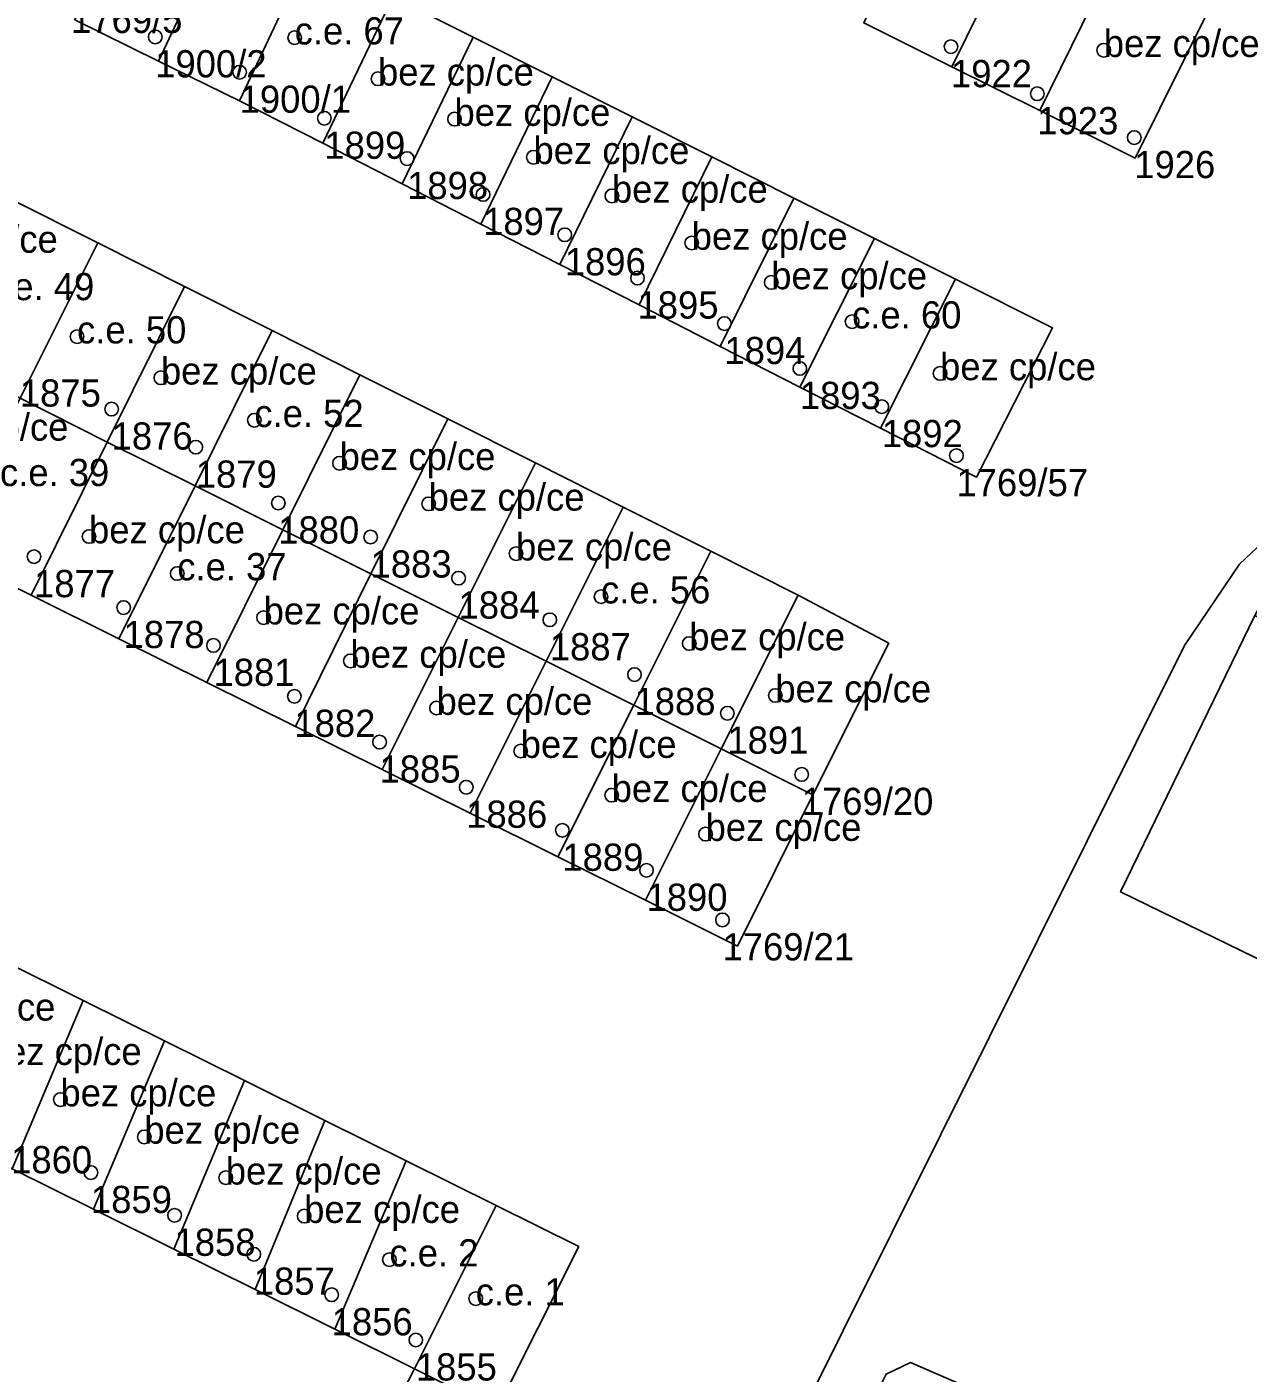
# Model space of a CAD drawing. Extents: x -878211 to -870363, y -1058464 to -1052522.
# Drawn here: x -874999.66 to -874954.82, y -1055531.45 to -1055482.01 of the extents above; entities that cross this region are included whole.
import ezdxf

# ---------------------------------------------------------------- set-up
doc = ezdxf.new("R2010")
doc.units = 0
for name, color, linetype in [('Vrstva 50', 7, 'Continuous'), ('Vrstva 51', 7, 'Continuous'), ('Vrstva 52', 7, 'Continuous')]:
    doc.layers.add(name, color=color, linetype=linetype)

msp = doc.modelspace()

# ---------------------------------------------------------------- linework, layer by layer
at = {"layer": 'Vrstva 50'}
for centre in [(-874994.95, -1055482.37994), (-874989.83, -1055482.40994), (-874965.73, -1055482.73994), (-874960.12, -1055482.86994), (-874991.85, -1055483.67994), (-874986.77, -1055483.91994), (-874962.56, -1055484.46994), (-874988.74, -1055485.36994), (-874983.96, -1055485.39994), (-874959, -1055486.07994), (-874985.7, -1055486.84994), (-874981.06, -1055486.79994), (-874982.91, -1055488.16994), (-874978.18, -1055488.21994), (-874979.91, -1055489.64994), (-874975.25, -1055489.94994), (-874977.24, -1055491.23994), (-874972.33, -1055491.39994), (-874974.05, -1055492.90994), (-874969.36, -1055492.83994), (-874997.82, -1055493.38994), (-874994.74, -1055494.89994), (-874971.28, -1055494.55994), (-874966.13, -1055494.73994), (-874968.27, -1055495.95994), (-874996.55, -1055496.04994), (-874991.31, -1055496.45994), (-874993.46, -1055497.44994), (-874965.53, -1055497.75994), (-874988.18, -1055498.03994), (-874990.43, -1055499.49994), (-874984.91, -1055499.52994), (-874997.38, -1055500.72994), (-874987.04, -1055500.74994), (-874981.7, -1055501.35994), (-874999.4, -1055501.46994), (-874994.14, -1055502.08994), (-874983.81, -1055502.25994), (-874996.11, -1055503.33994), (-874978.58, -1055502.93994), (-874990.97, -1055503.70994), (-874980.46, -1055503.78994), (-874992.81, -1055504.72994), (-874975.34, -1055504.65994), (-874987.78, -1055505.29994), (-874977.35, -1055505.79994), (-874989.84, -1055506.59994), (-874972.18, -1055506.56994), (-874984.62, -1055507.02994), (-874973.94, -1055507.21994), (-874986.71, -1055508.27994), (-874981.53, -1055508.60994), (-874971.21, -1055509.46994), (-874983.53, -1055509.93994), (-874978.19, -1055510.22994), (-874980, -1055511.51994), (-874974.74, -1055511.65994), (-874976.91, -1055512.98994), (-874974.12, -1055514.80994), (-874998.43, -1055521.40994), (-874995.35, -1055522.77994), (-874997.31, -1055524.08994), (-874992.36, -1055524.27994), (-874994.24, -1055525.65994), (-874989.48, -1055525.68994), (-874991.33, -1055527.08994), (-874986.35, -1055527.28994), (-874988.47, -1055528.57994), (-874983.18, -1055528.71994), (-874985.38, -1055530.23994)]:
    msp.add_circle(centre, 0.25, dxfattribs=at)
at = {"layer": 'Vrstva 51'}
for points in [[(-874992.29, -1055477.87), (-874995.35, -1055476.33), (-874997.9, -1055481.76), (-874994.83, -1055483.27)], [(-874965.7, -1055483.48), (-874962.98, -1055477.97), (-874966.22, -1055476.35), (-874968.93, -1055481.87)], [(-874994.83, -1055483.27), (-874991.86, -1055484.73), (-874989.32, -1055479.36), (-874992.29, -1055477.87)], [(-874959.76, -1055479.58), (-874962.98, -1055477.97), (-874965.7, -1055483.48), (-874962.47, -1055485.09)], [(-874991.86, -1055484.73), (-874988.8, -1055486.29), (-874986.23, -1055480.91), (-874989.32, -1055479.36)], [(-874962.47, -1055485.09), (-874958.97, -1055486.83), (-874956.24, -1055481.34), (-874959.76, -1055479.58)], [(-874988.8, -1055486.29), (-874985.88, -1055487.78), (-874983.28, -1055482.39), (-874986.23, -1055480.91)], [(-874985.88, -1055487.78), (-874982.99, -1055489.26), (-874980.37, -1055483.85), (-874983.28, -1055482.39)], [(-874982.99, -1055489.26), (-874980.09, -1055490.74), (-874977.44, -1055485.32), (-874980.37, -1055483.85)], [(-874980.09, -1055490.74), (-874977.18, -1055492.22), (-874974.51, -1055486.79), (-874977.44, -1055485.32)], [(-874977.18, -1055492.22), (-874974.2, -1055493.75), (-874971.5, -1055488.3), (-874974.51, -1055486.79)], [(-874974.2, -1055493.75), (-874971.28, -1055495.24), (-874968.54, -1055489.79), (-874971.5, -1055488.3)], [(-874997.06, -1055489.95), (-875000.3, -1055488.32), (-875003.13, -1055494.04), (-874999.91, -1055495.65)], [(-874999.91, -1055495.65), (-874996.71, -1055497.26), (-874993.87, -1055491.55), (-874997.06, -1055489.95)], [(-874971.28, -1055495.24), (-874968.32, -1055496.75), (-874965.56, -1055491.28), (-874968.54, -1055489.79)], [(-874993.48, -1055498.87), (-874990.65, -1055493.17), (-874993.87, -1055491.55), (-874996.71, -1055497.26)], [(-874968.32, -1055496.75), (-874964.79, -1055498.55), (-874962, -1055493.07), (-874965.56, -1055491.28)], [(-874993.48, -1055498.87), (-874990.26, -1055500.48), (-874987.43, -1055494.79), (-874990.65, -1055493.17)], [(-874987.03, -1055502.1), (-874984.21, -1055496.41), (-874987.43, -1055494.79), (-874990.26, -1055500.48)], [(-874996.71, -1055497.26), (-874999.91, -1055495.65), (-875002.73, -1055501.28), (-874999.5, -1055502.88)], [(-874987.03, -1055502.1), (-874983.82, -1055503.71), (-874980.98, -1055498.03), (-874984.21, -1055496.41)], [(-874996.71, -1055497.26), (-874999.5, -1055502.88), (-874996.28, -1055504.49), (-874993.48, -1055498.87)], [(-874980.6, -1055505.31), (-874977.77, -1055499.65), (-874980.98, -1055498.03), (-874983.82, -1055503.71)], [(-874993.06, -1055506.09), (-874990.26, -1055500.48), (-874993.48, -1055498.87), (-874996.28, -1055504.49)], [(-874977.38, -1055506.93), (-874974.55, -1055501.27), (-874977.77, -1055499.65), (-874980.6, -1055505.31)], [(-874989.8, -1055507.71), (-874987.03, -1055502.1), (-874990.26, -1055500.48), (-874993.06, -1055506.09)], [(-874971.34, -1055502.88), (-874974.55, -1055501.27), (-874977.38, -1055506.93), (-874974.17, -1055508.53)], [(-874986.61, -1055509.29), (-874983.82, -1055503.71), (-874987.03, -1055502.1), (-874989.8, -1055507.71)], [(-874974.17, -1055508.53), (-874970.8, -1055510.22), (-874968.01, -1055504.65), (-874971.34, -1055502.88)], [(-874959.5, -1055513.78), (-874928, -1055529.15), (-874923.07, -1055518.89), (-874954.57, -1055503.63)], [(-874983.82, -1055503.71), (-874986.61, -1055509.29), (-874983.39, -1055510.89), (-874980.6, -1055505.31)], [(-874980.16, -1055512.5), (-874977.38, -1055506.93), (-874980.6, -1055505.31), (-874983.39, -1055510.89)], [(-874977.38, -1055506.93), (-874980.16, -1055512.5), (-874976.95, -1055514.09), (-874974.17, -1055508.53)], [(-874976.95, -1055514.09), (-874973.57, -1055515.77), (-874970.8, -1055510.22), (-874974.17, -1055508.53)], [(-874997.6, -1055517.77), (-875000.55, -1055516.3), (-875003.16, -1055522.47), (-875000.2, -1055523.95)], [(-874997.21, -1055525.43), (-874994.61, -1055519.25), (-874997.6, -1055517.77), (-875000.2, -1055523.95)], [(-874994.26, -1055526.9), (-874991.67, -1055520.71), (-874994.61, -1055519.25), (-874997.21, -1055525.43)], [(-874991.28, -1055528.39), (-874988.72, -1055522.18), (-874991.67, -1055520.71), (-874994.26, -1055526.9)], [(-874991.28, -1055528.39), (-874988.36, -1055529.84), (-874985.74, -1055523.66), (-874988.72, -1055522.18)], [(-874988.36, -1055529.84), (-874985.43, -1055531.3), (-874982.43, -1055525.3), (-874985.74, -1055523.66)], [(-874985.43, -1055531.3), (-874982.4, -1055532.81), (-874979.4, -1055526.81), (-874982.43, -1055525.3)]]:
    msp.add_lwpolyline(points, close=True, dxfattribs=at)
for points in [[(-874986.23, -1055480.91), (-874983.28, -1055482.39), (-874980.37, -1055483.85), (-874977.44, -1055485.32), (-874974.51, -1055486.79), (-874971.5, -1055488.3), (-874968.54, -1055489.79), (-874965.56, -1055491.28), (-874962, -1055493.07), (-874964.79, -1055498.55), (-874968.32, -1055496.75), (-874971.28, -1055495.24), (-874974.2, -1055493.75), (-874977.18, -1055492.22), (-874980.09, -1055490.74), (-874982.99, -1055489.26), (-874985.88, -1055487.78), (-874988.8, -1055486.29), (-874991.86, -1055484.73), (-874994.83, -1055483.27), (-874997.9, -1055481.76)], [(-874956.24, -1055481.34), (-874958.97, -1055486.83), (-874962.47, -1055485.09), (-874965.7, -1055483.48), (-874968.93, -1055481.87)], [(-875000.3, -1055488.32), (-874997.06, -1055489.95), (-874993.87, -1055491.55), (-874990.65, -1055493.17), (-874987.43, -1055494.79), (-874984.21, -1055496.41), (-874980.98, -1055498.03), (-874977.77, -1055499.65), (-874974.55, -1055501.27), (-874971.34, -1055502.88), (-874968.01, -1055504.65), (-874970.8, -1055510.22), (-874973.57, -1055515.77), (-874976.95, -1055514.09), (-874980.16, -1055512.5), (-874983.39, -1055510.89), (-874986.61, -1055509.29), (-874989.8, -1055507.71), (-874993.06, -1055506.09), (-874996.28, -1055504.49), (-874999.5, -1055502.88), (-875002.73, -1055501.28)], [(-874973.26, -1055537.07), (-874957.15, -1055504.73), (-874955.14, -1055501.75), (-874953.04, -1055499.77), (-874951, -1055498.82), (-874949.34, -1055498.46), (-874944.47, -1055500.75), (-874946.86, -1055505.42), (-874953.78, -1055502.16), (-874954.57, -1055503.63), (-874923.07, -1055518.89), (-874922.3, -1055517.47), (-874929.09, -1055514.08), (-874926.64, -1055508.74), (-874925.41, -1055509.2), (-874921.87, -1055500.89), (-874925.21, -1055499)], [(-874928.46, -1055548.23), (-874913.73, -1055516.86), (-874925.96, -1055510.69), (-874925.41, -1055509.2), (-874926.64, -1055508.74), (-874929.09, -1055514.08), (-874922.3, -1055517.47), (-874923.07, -1055518.89), (-874928, -1055529.15), (-874959.5, -1055513.78), (-874954.57, -1055503.63), (-874953.78, -1055502.16), (-874946.86, -1055505.42), (-874944.47, -1055500.75), (-874949.34, -1055498.46), (-874951, -1055498.82), (-874953.04, -1055499.77), (-874955.14, -1055501.75), (-874957.15, -1055504.73), (-874973.26, -1055537.07)], [(-875031.75, -1055508.76), (-875027.04, -1055512.87), (-875024.34, -1055511.93), (-875027.99, -1055510.11), (-875024.93, -1055504.19), (-875021.39, -1055505.95), (-875018.22, -1055507.53), (-875015.34, -1055508.95), (-875012.33, -1055510.45), (-875009.34, -1055511.93), (-875006.44, -1055513.37), (-875003.51, -1055514.83), (-875000.55, -1055516.3), (-874997.6, -1055517.77), (-874994.61, -1055519.25), (-874991.67, -1055520.71), (-874988.72, -1055522.18), (-874985.74, -1055523.66), (-874982.43, -1055525.3), (-874979.4, -1055526.81), (-874982.4, -1055532.81), (-874985.43, -1055531.3), (-874986.54, -1055533.47)], [(-874986.54, -1055533.47), (-874985.43, -1055531.3), (-874988.36, -1055529.84), (-874991.28, -1055528.39), (-874994.26, -1055526.9), (-874997.21, -1055525.43), (-875000.2, -1055523.95), (-875003.16, -1055522.47), (-875006.11, -1055521), (-875009.05, -1055519.54), (-875012.02, -1055518.06), (-875015.01, -1055516.57), (-875017.99, -1055515.09), (-875020.98, -1055513.6), (-875024.34, -1055511.93), (-875027.04, -1055512.87), (-875031.75, -1055508.76)], [(-874913.73, -1055516.86), (-874928.46, -1055548.23), (-874929.57, -1055549.54), (-874932.49, -1055550.68), (-874935.37, -1055549.97), (-874944.23, -1055545.43), (-874945.71, -1055541.69), (-874962.85, -1055532.97), (-874967.22, -1055531.07), (-874968.11, -1055531.5), (-874971.37, -1055538.01), (-874939.9, -1055553.37), (-874935.11, -1055555.57), (-874934.14, -1055559.52), (-874934.16, -1055560.06), (-874942.27, -1055577.59), (-874944.16, -1055576.94), (-874948.66, -1055586.08), (-874949.98, -1055588.77), (-874954.03, -1055596.99), (-874955.37, -1055599.71), (-874960.05, -1055609.79), (-874961.86, -1055610.98)], [(-874968.11, -1055531.5), (-874967.22, -1055531.07), (-874962.85, -1055532.97)]]:
    msp.add_lwpolyline(points, dxfattribs=at)
at = {"layer": 'Vrstva 52'}
for points in [[(-874995.35, -1055476.33), (-874997.9, -1055481.76), (-874994.83, -1055483.27), (-874992.29, -1055477.87)], [(-874966.22, -1055476.35), (-874968.93, -1055481.87), (-874965.7, -1055483.48), (-874962.98, -1055477.97)], [(-874992.29, -1055477.87), (-874994.83, -1055483.27), (-874991.86, -1055484.73), (-874989.32, -1055479.36)], [(-874962.98, -1055477.97), (-874965.7, -1055483.48), (-874962.47, -1055485.09), (-874959.76, -1055479.58)], [(-874989.32, -1055479.36), (-874991.86, -1055484.73), (-874988.8, -1055486.29), (-874986.23, -1055480.91)], [(-874959.76, -1055479.58), (-874962.47, -1055485.09), (-874958.97, -1055486.83), (-874956.24, -1055481.34)], [(-874986.23, -1055480.91), (-874988.8, -1055486.29), (-874985.88, -1055487.78), (-874983.28, -1055482.39)], [(-874983.28, -1055482.39), (-874985.88, -1055487.78), (-874982.99, -1055489.26), (-874980.37, -1055483.85)], [(-874980.37, -1055483.85), (-874982.99, -1055489.26), (-874980.09, -1055490.74), (-874977.44, -1055485.32)], [(-874977.44, -1055485.32), (-874980.09, -1055490.74), (-874977.18, -1055492.22), (-874974.51, -1055486.79)], [(-874971.5, -1055488.3), (-874974.51, -1055486.79), (-874977.18, -1055492.22), (-874974.2, -1055493.75)], [(-874971.5, -1055488.3), (-874974.2, -1055493.75), (-874971.28, -1055495.24), (-874968.54, -1055489.79)], [(-875003.13, -1055494.04), (-874999.91, -1055495.65), (-874997.06, -1055489.95), (-875000.3, -1055488.32)], [(-874999.91, -1055495.65), (-874996.71, -1055497.26), (-874993.87, -1055491.55), (-874997.06, -1055489.95)], [(-874968.54, -1055489.79), (-874971.28, -1055495.24), (-874968.32, -1055496.75), (-874965.56, -1055491.28)], [(-874993.87, -1055491.55), (-874996.71, -1055497.26), (-874993.48, -1055498.87), (-874990.65, -1055493.17)], [(-874965.56, -1055491.28), (-874968.32, -1055496.75), (-874964.79, -1055498.55), (-874962, -1055493.07)], [(-874990.65, -1055493.17), (-874993.48, -1055498.87), (-874990.26, -1055500.48), (-874987.43, -1055494.79)], [(-874987.43, -1055494.79), (-874990.26, -1055500.48), (-874987.03, -1055502.1), (-874984.21, -1055496.41)], [(-875002.73, -1055501.28), (-874999.5, -1055502.88), (-874996.71, -1055497.26), (-874999.91, -1055495.65)], [(-874984.21, -1055496.41), (-874987.03, -1055502.1), (-874983.82, -1055503.71), (-874980.98, -1055498.03)], [(-874999.5, -1055502.88), (-874996.28, -1055504.49), (-874993.48, -1055498.87), (-874996.71, -1055497.26)], [(-874980.98, -1055498.03), (-874983.82, -1055503.71), (-874980.6, -1055505.31), (-874977.77, -1055499.65)], [(-874996.28, -1055504.49), (-874993.06, -1055506.09), (-874990.26, -1055500.48), (-874993.48, -1055498.87)], [(-874977.77, -1055499.65), (-874980.6, -1055505.31), (-874977.38, -1055506.93), (-874974.55, -1055501.27)], [(-874990.26, -1055500.48), (-874993.06, -1055506.09), (-874989.8, -1055507.71), (-874987.03, -1055502.1)], [(-874974.55, -1055501.27), (-874977.38, -1055506.93), (-874974.17, -1055508.53), (-874971.34, -1055502.88)], [(-874983.82, -1055503.71), (-874987.03, -1055502.1), (-874989.8, -1055507.71), (-874986.61, -1055509.29)], [(-874971.34, -1055502.88), (-874974.17, -1055508.53), (-874970.8, -1055510.22), (-874968.01, -1055504.65)], [(-874923.07, -1055518.89), (-874954.57, -1055503.63), (-874959.5, -1055513.78), (-874928, -1055529.15)], [(-874983.82, -1055503.71), (-874986.61, -1055509.29), (-874983.39, -1055510.89), (-874980.6, -1055505.31)], [(-874980.6, -1055505.31), (-874983.39, -1055510.89), (-874980.16, -1055512.5), (-874977.38, -1055506.93)], [(-874977.38, -1055506.93), (-874980.16, -1055512.5), (-874976.95, -1055514.09), (-874974.17, -1055508.53)], [(-874974.17, -1055508.53), (-874976.95, -1055514.09), (-874973.57, -1055515.77), (-874970.8, -1055510.22)], [(-875000.2, -1055523.95), (-874997.6, -1055517.77), (-875000.55, -1055516.3), (-875003.16, -1055522.47)], [(-875000.2, -1055523.95), (-874997.21, -1055525.43), (-874994.61, -1055519.25), (-874997.6, -1055517.77)], [(-874994.61, -1055519.25), (-874997.21, -1055525.43), (-874994.26, -1055526.9), (-874991.67, -1055520.71)], [(-874991.67, -1055520.71), (-874994.26, -1055526.9), (-874991.28, -1055528.39), (-874988.72, -1055522.18)], [(-874988.72, -1055522.18), (-874991.28, -1055528.39), (-874988.36, -1055529.84), (-874985.74, -1055523.66)], [(-874985.74, -1055523.66), (-874988.36, -1055529.84), (-874985.43, -1055531.3), (-874982.43, -1055525.3)], [(-874982.43, -1055525.3), (-874985.43, -1055531.3), (-874982.4, -1055532.81), (-874979.4, -1055526.81)]]:
    msp.add_lwpolyline(points, close=True, dxfattribs=at)

# ---------------------------------------------------------------- texts
at = {"layer": 'Vrstva 50'}
for s, p in [('1769/5', (-874998.04, -1055482.239)), ('c.e. 67', (-874989.83, -1055482.659)), ('bez cp/ce', (-874960.12, -1055483.12)), ('1900/2', (-874994.95, -1055483.869)), ('bez cp/ce', (-874986.77, -1055484.169)), ('1922', (-874965.73, -1055484.229)), ('1900/1', (-874991.85, -1055485.169)), ('bez cp/ce', (-874983.96, -1055485.649)), ('1923', (-874962.56, -1055485.959)), ('1899', (-874988.74, -1055486.859)), ('bez cp/ce', (-874981.06, -1055487.05)), ('1926', (-874959, -1055487.569)), ('1898', (-874985.7, -1055488.339)), ('bez cp/ce', (-874978.18, -1055488.47)), ('1897', (-874982.91, -1055489.659)), ('bez cp/ce', (-875004.25, -1055490.31)), ('bez cp/ce', (-874975.25, -1055490.2)), ('1896', (-874979.91, -1055491.139)), ('bez cp/ce', (-874972.33, -1055491.649)), ('c.e. 49', (-875001.2, -1055492.05)), ('1895', (-874977.24, -1055492.729)), ('c.e. 60', (-874969.36, -1055493.09)), ('c.e. 50', (-874997.82, -1055493.639)), ('1894', (-874974.05, -1055494.399)), ('bez cp/ce', (-874994.74, -1055495.149)), ('bez cp/ce', (-874966.13, -1055494.99)), ('1875', (-874999.92, -1055495.959)), ('1893', (-874971.28, -1055496.049)), ('c.e. 52', (-874991.31, -1055496.71)), ('bez cp/ce', (-875003.86, -1055497.21)), ('1876', (-874996.55, -1055497.539)), ('1892', (-874968.27, -1055497.449)), ('bez cp/ce', (-874988.18, -1055498.29)), ('c.e. 39', (-875000.65, -1055498.879)), ('1879', (-874993.46, -1055498.939)), ('1769/57', (-874965.53, -1055499.249)), ('bez cp/ce', (-874984.91, -1055499.78)), ('bez cp/ce', (-874997.38, -1055500.98)), ('1880', (-874990.43, -1055500.989)), ('bez cp/ce', (-874981.7, -1055501.61)), ('c.e. 37', (-874994.14, -1055502.34)), ('1883', (-874987.04, -1055502.239)), ('1877', (-874999.4, -1055502.959)), ('c.e. 56', (-874978.58, -1055503.19)), ('bez cp/ce', (-874990.97, -1055503.96)), ('1884', (-874983.81, -1055503.749)), ('1878', (-874996.11, -1055504.829)), ('bez cp/ce', (-874975.34, -1055504.909)), ('bez cp/ce', (-874987.78, -1055505.55)), ('1887', (-874980.46, -1055505.279)), ('1881', (-874992.81, -1055506.219)), ('bez cp/ce', (-874972.18, -1055506.82)), ('bez cp/ce', (-874984.62, -1055507.28)), ('1888', (-874977.35, -1055507.289)), ('1882', (-874989.84, -1055508.089)), ('bez cp/ce', (-874981.53, -1055508.86)), ('1891', (-874973.94, -1055508.709)), ('1885', (-874986.71, -1055509.769)), ('bez cp/ce', (-874978.19, -1055510.48)), ('1769/20', (-874971.21, -1055510.959)), ('1886', (-874983.53, -1055511.429)), ('bez cp/ce', (-874974.74, -1055511.909)), ('1889', (-874980, -1055513.009)), ('1890', (-874976.91, -1055514.479)), ('1769/21', (-874974.12, -1055516.299)), ('bez cp/ce', (-875004.34, -1055518.51)), ('bez cp/ce', (-875001.17, -1055520.139)), ('bez cp/ce', (-874998.43, -1055521.659)), ('bez cp/ce', (-874995.35, -1055523.03)), ('1860', (-875000.24, -1055524.119)), ('bez cp/ce', (-874992.36, -1055524.53)), ('1859', (-874997.31, -1055525.579)), ('bez cp/ce', (-874989.48, -1055525.94)), ('1858', (-874994.24, -1055527.149)), ('c.e. 2', (-874986.35, -1055527.54)), ('1857', (-874991.33, -1055528.579)), ('c.e. 1', (-874983.18, -1055528.97)), ('1856', (-874988.47, -1055530.069)), ('1855', (-874985.38, -1055531.729))]:
    msp.add_text(s, height=0.999996, dxfattribs=at).set_placement(p)

doc.saveas('drawing.dxf')
